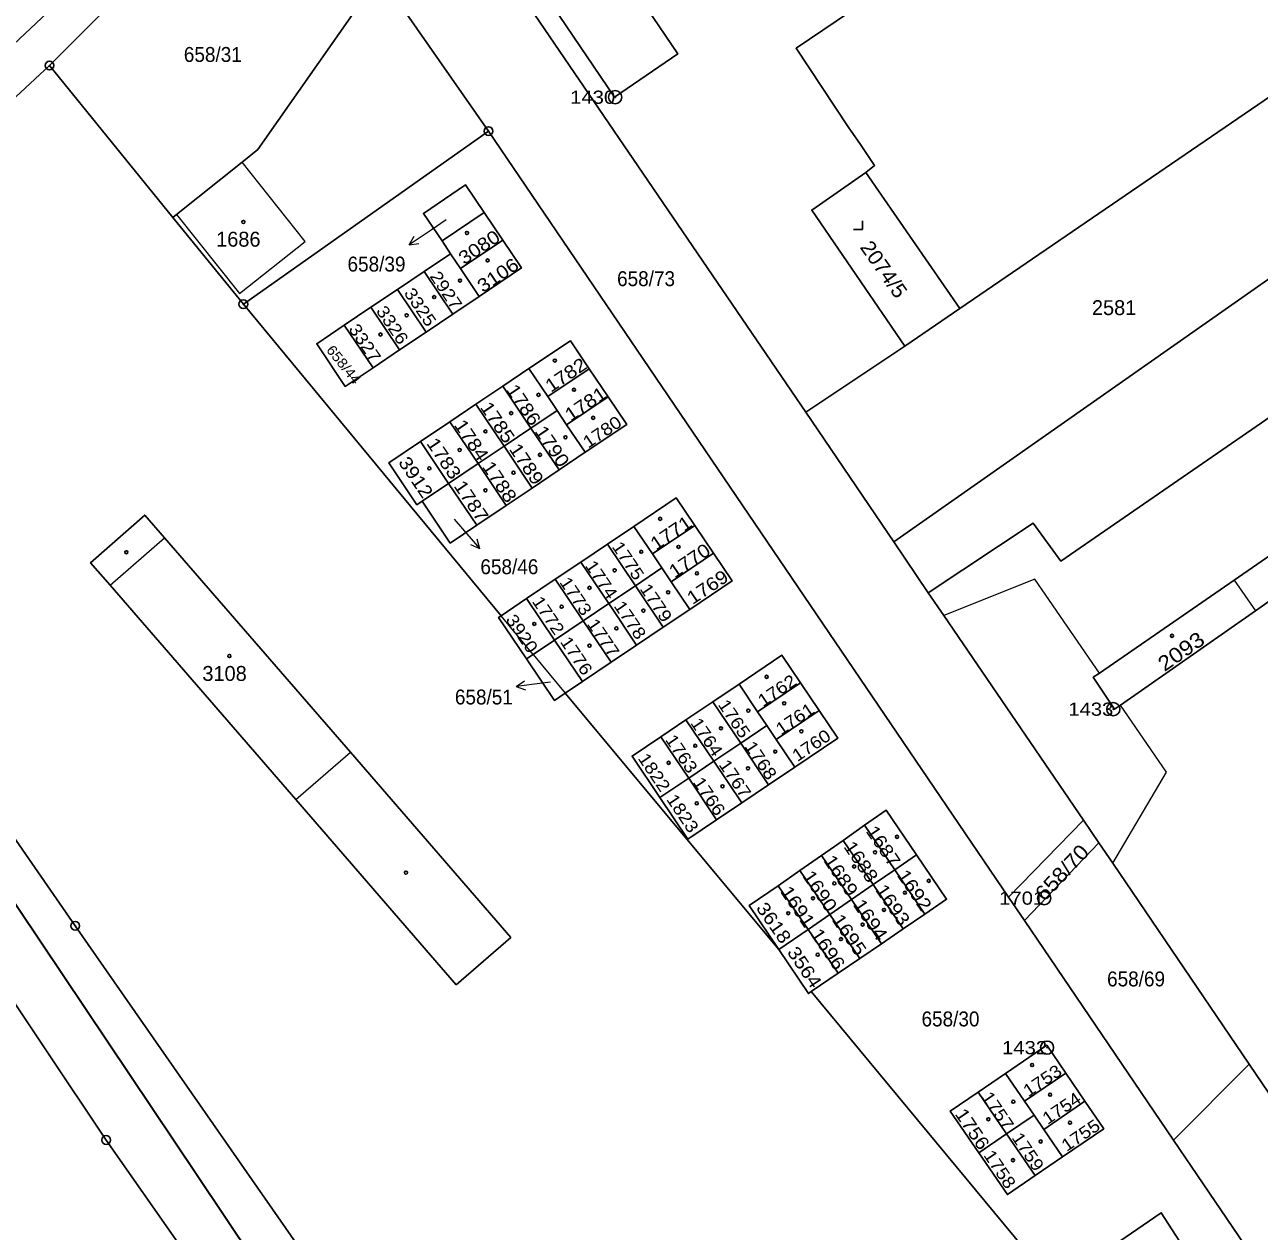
# Model space of a CAD drawing. Extents: x -679733 to -673243, y -1075091 to -1066557.
# Drawn here: x -675900 to -675759.3, y -1071246 to -1071108.5 of the extents above; entities that cross this region are included whole.
import ezdxf
from ezdxf.enums import TextEntityAlignment as Align

# ---------------------------------------------------------------- set-up
doc = ezdxf.new("R2010")
doc.units = 0
doc.header["$LTSCALE"] = 0.68
for name, color, linetype, lineweight in [('1', 7, 'Continuous', 25), ('3', 7, 'Continuous', 25), ('4', 7, 'Continuous', 13), ('5', 7, 'Continuous', 25), ('6', 7, 'Continuous', 35), ('7', 7, 'Continuous', 13), ('8', 7, 'Continuous', 25)]:
    doc.layers.add(name, color=color, linetype=linetype, lineweight=lineweight)
doc.layers.add('2', color=7, linetype='Continuous')

msp = doc.modelspace()

# ---------------------------------------------------------------- linework, layer by layer
at = {"layer": '1'}
for p, q in [((-675920.61, -1071128.97), (-675880.96, -1071091.6)), ((-675883.08, -1071130.45), (-675897.14, -1071113.13)), ((-675847.59, -1071129.89), (-675852.4, -1071133.13)), ((-675850.28, -1071136.28), (-675845.47, -1071133.05)), ((-675854.45, -1071136.62), (-675851.19, -1071141.47)), ((-675857.48, -1071138.66), (-675854.22, -1071143.51)), ((-675860.51, -1071140.69), (-675857.25, -1071145.55)), ((-675863.54, -1071142.73), (-675860.27, -1071147.58)), ((-675857.25, -1071145.55), (-675860.27, -1071147.58)), ((-675810.95, -1071152.66), (-675799.66, -1071145.12)), ((-675842.5, -1071147.68), (-675840.35, -1071150.87)), ((-675845.34, -1071156.52), (-675848.55, -1071151.75)), ((-675842.27, -1071154.46), (-675839.29, -1071152.45)), ((-675848.29, -1071158.51), (-675851.5, -1071153.73)), ((-675839.07, -1071159.23), (-675842.27, -1071154.46)), ((-675842.14, -1071161.3), (-675845.34, -1071156.52)), ((-675845.08, -1071163.28), (-675848.29, -1071158.51)), ((-675851.65, -1071160.77), (-675854.68, -1071162.8)), ((-675851.65, -1071160.77), (-675848.44, -1071165.54)), ((-675830.53, -1071165.66), (-675828.4, -1071168.81)), ((-675836.31, -1071176.42), (-675839.49, -1071171.69)), ((-675830.37, -1071172.43), (-675827.34, -1071170.39)), ((-675827.34, -1071170.39), (-675826.28, -1071171.97)), ((-675827.19, -1071177.16), (-675830.37, -1071172.43)), ((-675830.22, -1071179.19), (-675833.4, -1071174.46)), ((-675833.13, -1071181.15), (-675836.31, -1071176.42)), ((-675839.58, -1071178.62), (-675836.4, -1071183.35)), ((-675836.4, -1071183.35), (-675838.38, -1071184.68)), ((-675818.55, -1071183.64), (-675816.43, -1071186.79)), ((-675811.54, -1071183.5), (-675816.43, -1071186.79)), ((-675814, -1071213.91), (-675838.38, -1071184.68)), ((-675818.36, -1071190.38), (-675821.54, -1071185.65)), ((-675818.36, -1071190.38), (-675815.37, -1071188.37)), ((-675821.43, -1071192.44), (-675818.36, -1071190.38)), ((-675815.18, -1071195.11), (-675818.36, -1071190.38)), ((-675818.25, -1071197.17), (-675821.43, -1071192.44)), ((-675827.57, -1071196.57), (-675824.29, -1071194.37)), ((-675824.29, -1071194.37), (-675821.11, -1071199.1)), ((-675779.28, -1071199.17), (-675787.82, -1071207.93)), ((-675779.28, -1071199.17), (-675777.54, -1071201.72)), ((-675777.54, -1071201.72), (-675786.01, -1071210.59)), ((-675800.8, -1071204.8), (-675797.37, -1071209.85)), ((-675814.09, -1071206.62), (-675810.68, -1071211.61)), ((-675803.27, -1071206.5), (-675799.84, -1071211.54)), ((-675805.74, -1071208.2), (-675802.32, -1071213.23)), ((-675810.68, -1071211.61), (-675808.21, -1071209.91)), ((-675808.21, -1071209.91), (-675804.79, -1071214.92)), ((-675810.68, -1071211.61), (-675814, -1071213.91)), ((-675810.68, -1071211.61), (-675807.27, -1071216.61)), ((-675781.32, -1071227.98), (-675779.12, -1071231.19)), ((-675769.02, -1071235.61), (-675760.4, -1071226.97)), ((-675783.81, -1071234.4), (-675779.12, -1071231.19)), ((-675788.05, -1071234.91), (-675784.93, -1071232.77)), ((-675784.8, -1071239.66), (-675788.05, -1071234.91))]:
    msp.add_line(p, q, dxfattribs=at)
for points in [[(-675839.48, -1071057.52), (-675805.95, -1071107.05), (-675812.04, -1071111.17), (-675806.1, -1071120.13), (-675804.7, -1071122.14), (-675803.11, -1071124.51), (-675804.1, -1071125.34), (-675793.4, -1071140.84), (-675748.85, -1071110.38), (-675759.39, -1071094.9)], [(-675857.25, -1071082.15), (-675857.15, -1071082.58), (-675854.02, -1071086.93), (-675853.27, -1071086.43), (-675832.73, -1071116.72), (-675825.53, -1071111.81), (-675848.11, -1071078.5), (-675850.06, -1071079.82), (-675851.19, -1071078.16), (-675855.08, -1071080.72)], [(-675810.95, -1071152.66), (-675856.97, -1071085.07), (-675858.42, -1071082.92), (-675857.25, -1071082.15)], [(-675897.14, -1071113.13), (-675876.37, -1071092.33), (-675866.12, -1071093.33), (-675870.93, -1071086.31), (-675872.76, -1071083.65)], [(-675800.9, -1071167.42), (-675752.85, -1071133.72), (-675739.43, -1071124.29), (-675748.85, -1071110.38)], [(-675897.14, -1071113.13), (-675917, -1071131.58), (-675918.01, -1071130.85)], [(-675733.36, -1071288.15), (-675748.74, -1071265.5), (-675769.02, -1071235.61), (-675786.01, -1071210.59), (-675787.82, -1071207.93), (-675847.1, -1071120.6)], [(-675711.67, -1071121.23), (-675781.87, -1071169.61), (-675785.03, -1071165.28), (-675797, -1071173.23)], [(-675804.1, -1071125.34), (-675810.27, -1071129.61), (-675799.66, -1071145.12), (-675793.4, -1071140.84)], [(-675852.4, -1071133.13), (-675854.52, -1071129.98), (-675849.71, -1071126.74), (-675847.59, -1071129.89), (-675845.47, -1071133.05)], [(-675918.01, -1071130.85), (-675918.58, -1071131.4), (-675920.58, -1071133.87), (-675931.7, -1071157.01), (-675894.21, -1071211.19), (-675851, -1071273.28), (-675848.04, -1071276.97), (-675830.99, -1071297.72), (-675807.43, -1071322.9)], [(-675860.27, -1071147.58), (-675863.43, -1071149.71), (-675866.69, -1071144.85), (-675863.54, -1071142.73), (-675860.51, -1071140.69), (-675857.48, -1071138.66), (-675854.45, -1071136.62), (-675851.42, -1071134.58), (-675852.4, -1071133.13)], [(-675845.47, -1071133.05), (-675843.35, -1071136.2), (-675848.16, -1071139.44), (-675851.19, -1071141.47)], [(-675848.16, -1071139.44), (-675850.28, -1071136.28), (-675851.42, -1071134.58)], [(-675842.78, -1071180.77), (-675845.96, -1071176.04), (-675845.68, -1071175.85), (-675875.05, -1071140.34)], [(-675851.19, -1071141.47), (-675854.22, -1071143.51), (-675857.25, -1071145.55)], [(-675842.5, -1071147.68), (-675837.77, -1071144.5), (-675835.62, -1071147.69), (-675833.47, -1071150.89)], [(-675848.55, -1071151.75), (-675845.48, -1071149.69), (-675842.5, -1071147.68)], [(-675835.62, -1071147.69), (-675840.35, -1071150.87), (-675839.29, -1071152.45), (-675838.2, -1071154.07)], [(-675848.29, -1071158.51), (-675845.34, -1071156.52), (-675842.27, -1071154.46), (-675845.48, -1071149.69)], [(-675854.68, -1071162.8), (-675855.26, -1071163.19), (-675858.45, -1071158.41), (-675854.86, -1071155.99), (-675851.5, -1071153.73), (-675848.55, -1071151.75)], [(-675833.47, -1071150.89), (-675838.2, -1071154.07), (-675836.08, -1071157.22)], [(-675833.47, -1071150.89), (-675831.35, -1071154.04), (-675836.08, -1071157.22)], [(-675797, -1071173.23), (-675800.9, -1071167.42), (-675810.95, -1071152.66)], [(-675854.86, -1071155.99), (-675851.65, -1071160.77), (-675848.29, -1071158.51)], [(-675836.08, -1071157.22), (-675839.07, -1071159.23), (-675842.14, -1071161.3), (-675845.08, -1071163.28), (-675848.44, -1071165.54)], [(-675939.18, -1071163.09), (-675890.69, -1071235.61), (-675858.57, -1071281.49), (-675854.82, -1071284.95)], [(-675848.44, -1071165.54), (-675851.47, -1071167.57), (-675854.68, -1071162.8)], [(-675830.53, -1071165.66), (-675825.71, -1071162.42), (-675823.59, -1071165.58), (-675821.47, -1071168.73)], [(-675845.68, -1071175.85), (-675842.77, -1071173.89), (-675839.49, -1071171.69), (-675836.58, -1071169.73), (-675833.55, -1071167.7), (-675830.53, -1071165.66)], [(-675823.59, -1071165.58), (-675828.4, -1071168.81), (-675827.34, -1071170.39)], [(-675821.47, -1071168.73), (-675819.35, -1071171.88), (-675824.16, -1071175.12), (-675827.19, -1071177.16), (-675830.22, -1071179.19), (-675833.13, -1071181.15), (-675836.4, -1071183.35)], [(-675833.4, -1071174.46), (-675830.37, -1071172.43), (-675833.55, -1071167.7)], [(-675821.47, -1071168.73), (-675826.28, -1071171.97), (-675824.16, -1071175.12)], [(-675842.77, -1071173.89), (-675839.58, -1071178.62), (-675836.31, -1071176.42), (-675833.4, -1071174.46), (-675836.58, -1071169.73)], [(-675797, -1071173.23), (-675795.2, -1071175.82), (-675779.28, -1071199.17)], [(-675839.58, -1071178.62), (-675842.03, -1071180.27), (-675842.78, -1071180.77)], [(-675838.38, -1071184.68), (-675839.6, -1071185.5), (-675842.78, -1071180.77)], [(-675818.55, -1071183.64), (-675813.66, -1071180.35), (-675811.54, -1071183.5), (-675809.42, -1071186.65)], [(-675824.61, -1071187.71), (-675821.54, -1071185.65), (-675818.55, -1071183.64)], [(-675809.42, -1071186.65), (-675807.3, -1071189.81), (-675812.19, -1071193.1), (-675815.18, -1071195.11), (-675818.25, -1071197.17), (-675821.11, -1071199.1)], [(-675816.43, -1071186.79), (-675815.37, -1071188.37), (-675814.31, -1071189.95)], [(-675809.42, -1071186.65), (-675814.31, -1071189.95), (-675812.19, -1071193.1)], [(-675827.57, -1071196.57), (-675830.75, -1071191.84), (-675827.48, -1071189.64), (-675824.61, -1071187.71)], [(-675827.48, -1071189.64), (-675824.29, -1071194.37), (-675821.43, -1071192.44), (-675824.61, -1071187.71)], [(-675821.11, -1071199.1), (-675824.39, -1071201.3), (-675827.57, -1071196.57)], [(-675804.24, -1071199.74), (-675801.77, -1071198.02), (-675798.33, -1071203.09)], [(-675814, -1071213.91), (-675817.39, -1071208.87), (-675814.09, -1071206.62), (-675811.63, -1071204.9), (-675809.16, -1071203.18), (-675806.7, -1071201.46), (-675804.24, -1071199.74)], [(-675804.24, -1071199.74), (-675800.8, -1071204.8), (-675798.33, -1071203.09)], [(-675806.7, -1071201.46), (-675803.27, -1071206.5), (-675800.8, -1071204.8)], [(-675777.54, -1071201.72), (-675775.95, -1071204.06), (-675760.4, -1071226.97), (-675740.03, -1071257), (-675724.68, -1071279.62)], [(-675798.33, -1071203.09), (-675794.9, -1071208.16), (-675797.37, -1071209.85), (-675799.84, -1071211.54), (-675802.32, -1071213.23), (-675804.79, -1071214.92), (-675807.27, -1071216.61), (-675810.32, -1071218.7)], [(-675809.16, -1071203.18), (-675805.74, -1071208.2), (-675803.27, -1071206.5)], [(-675811.63, -1071204.9), (-675808.21, -1071209.91), (-675805.74, -1071208.2)], [(-675810.32, -1071218.7), (-675810.64, -1071218.91), (-675814, -1071213.91)], [(-675757.05, -1071283), (-675757.52, -1071283.32), (-675760.93, -1071278.3), (-675810.32, -1071218.7)], [(-675788.18, -1071228.02), (-675783.48, -1071224.81), (-675781.32, -1071227.98)], [(-675791.22, -1071237.07), (-675794.47, -1071232.32), (-675791.3, -1071230.15), (-675788.18, -1071228.02)], [(-675788.18, -1071228.02), (-675786.01, -1071231.19), (-675781.32, -1071227.98)], [(-675791.22, -1071237.07), (-675788.05, -1071234.91), (-675791.3, -1071230.15)], [(-675786.01, -1071231.19), (-675784.93, -1071232.77), (-675783.81, -1071234.4), (-675781.68, -1071237.52)], [(-675779.12, -1071231.19), (-675776.99, -1071234.32), (-675781.68, -1071237.52), (-675784.8, -1071239.66)], [(-675784.8, -1071239.66), (-675787.97, -1071241.83), (-675791.22, -1071237.07)], [(-675775.16, -1071247.14), (-675770.43, -1071243.9), (-675768.34, -1071247.14), (-675766.09, -1071250.33)]]:
    msp.add_lwpolyline(points, dxfattribs=at)
for points in [[(-675859.48, -1071102.84), (-675873.4, -1071122.71), (-675875.2, -1071124.16), (-675882.66, -1071130.12), (-675883.08, -1071130.45), (-675875.05, -1071140.34), (-675847.1, -1071120.6)], [(-675850.8, -1071217.91), (-675869.08, -1071196.8), (-675890.24, -1071172.38), (-675892.47, -1071169.8), (-675886.28, -1071164.38), (-675884.02, -1071166.98), (-675862.85, -1071191.4), (-675844.57, -1071212.51)], [(-675777.47, -1071182.38), (-675762.12, -1071171.79), (-675757.43, -1071168.55), (-675755.05, -1071172.01), (-675759.69, -1071175.28), (-675775.06, -1071186.04), (-675775.76, -1071186.51), (-675778.17, -1071182.87)]]:
    msp.add_lwpolyline(points, close=True, dxfattribs=at)
at = {"layer": '3'}
msp.add_lwpolyline([(-675805.491, -1071131.82), (-675804.49, -1071131.82), (-675804.49, -1071130.82)], dxfattribs=at)
at = {"layer": '4'}
for p, q in [((-675868.01, -1071133.18), (-675875.2, -1071124.16)), ((-675882.66, -1071130.12), (-675875.47, -1071139.13)), ((-675875.47, -1071139.13), (-675868.01, -1071133.18)), ((-675890.24, -1071172.38), (-675884.02, -1071166.98)), ((-675784.85, -1071171.68), (-675795.2, -1071175.82)), ((-675777.47, -1071182.38), (-675784.85, -1071171.68)), ((-675762.12, -1071171.79), (-675759.69, -1071175.28)), ((-675842.03, -1071180.27), (-675845.68, -1071175.85)), ((-675842.03, -1071180.27), (-675838.38, -1071184.68)), ((-675769.84, -1071193.69), (-675775.06, -1071186.04)), ((-675869.08, -1071196.8), (-675862.85, -1071191.4)), ((-675775.95, -1071204.06), (-675769.84, -1071193.69))]:
    msp.add_line(p, q, dxfattribs=at)
at = {"layer": '5'}
for centre in [(-675875.0468, -1071130.9592), (-675849.5668, -1071132.2192), (-675847.2068, -1071135.3492), (-675850.3468, -1071137.6392), (-675853.2968, -1071139.5292), (-675856.4368, -1071141.5992), (-675859.4168, -1071143.7892), (-675839.5468, -1071146.7592), (-675841.4068, -1071150.6692), (-675837.3568, -1071150.0892), (-675844.5268, -1071152.7592), (-675835.1768, -1071153.2892), (-675847.4568, -1071154.8392), (-675838.3368, -1071155.5092), (-675850.3968, -1071156.9492), (-675841.2368, -1071157.5092), (-675853.8568, -1071159.0492), (-675844.2568, -1071159.5492), (-675847.4568, -1071161.5492), (-675827.5368, -1071164.7992), (-675888.3768, -1071168.6092), (-675829.6968, -1071168.5592), (-675825.4468, -1071167.9992), (-675832.7268, -1071170.6692), (-675823.3568, -1071171.0192), (-675835.5968, -1071172.6692), (-675826.6268, -1071173.1792), (-675838.7768, -1071174.8192), (-675829.4568, -1071175.2692), (-675841.8868, -1071176.7792), (-675832.5268, -1071177.2892), (-675769.1968, -1071178.1392), (-675835.5968, -1071179.2592), (-675876.6368, -1071180.4392), (-675815.4068, -1071182.8092), (-675813.4068, -1071185.8292), (-675817.4968, -1071186.6692), (-675820.6068, -1071188.6692), (-675811.4468, -1071189.0192), (-675823.5468, -1071190.6692), (-675814.4268, -1071191.3292), (-675826.5768, -1071192.6192), (-675817.5368, -1071193.2392), (-675820.4368, -1071195.2892), (-675823.3668, -1071197.2392), (-675800.5368, -1071201.0492), (-675803.0468, -1071202.8092), (-675856.5168, -1071205.1292), (-675805.4268, -1071204.4292), (-675807.6968, -1071206.3592), (-675796.9268, -1071206.0692), (-675810.1168, -1071208.0492), (-675799.6468, -1071207.4292), (-675812.9468, -1071209.7592), (-675802.0268, -1071209.3792), (-675804.4668, -1071211.0492), (-675806.9368, -1071212.7092), (-675809.5868, -1071214.4892), (-675785.1468, -1071227.0692), (-675783.0968, -1071230.4492), (-675787.2868, -1071231.2492), (-675790.1268, -1071233.2392), (-675780.8368, -1071233.6392), (-675784.1668, -1071235.7792), (-675787.3268, -1071237.9092)]:
    msp.add_circle(centre, 0.175, dxfattribs=at)
at = {"layer": '6'}
for p, q in [((-675880.37, -1071239.53), (-675908.88, -1071197.05)), ((-675864.57, -1071263.24), (-675880.37, -1071239.53))]:
    msp.add_line(p, q, dxfattribs=at)
at = {"layer": '7'}
for p, q in [((-675856.148, -1071133.568), (-675855.038, -1071133.423)), ((-675848.101, -1071168.205), (-675848.38, -1071167.121)), ((-675843.949, -1071183.906), (-675842.894, -1071184.281))]:
    msp.add_line(p, q, dxfattribs=at)
for points in [[(-675851.93, -1071130.73), (-675853.66, -1071131.89), (-675856.148, -1071133.568), (-675855.598, -1071132.593)], [(-675851.03, -1071164.84), (-675850.07, -1071165.94), (-675848.101, -1071168.205), (-675849.136, -1071167.778)], [(-675840.04, -1071183.42), (-675840.97, -1071183.54), (-675843.949, -1071183.906), (-675843.016, -1071183.287)]]:
    msp.add_lwpolyline(points, dxfattribs=at)
at = {"layer": '8'}
for centre, radius in [((-675897.14, -1071113.1299), 0.5), ((-675897.14, -1071113.1299), 0.0303), ((-675832.67, -1071116.7398), 0.75), ((-675832.67, -1071116.7398), 0.03), ((-675847.1, -1071120.5999), 0.5), ((-675847.1, -1071120.5999), 0.0303), ((-675875.05, -1071140.3399), 0.5), ((-675875.05, -1071140.3399), 0.0303), ((-675775.89, -1071186.4998), 0.75), ((-675775.89, -1071186.4998), 0.03), ((-675783.77, -1071208.0398), 0.75), ((-675783.77, -1071208.0398), 0.03), ((-675894.21, -1071211.1899), 0.5), ((-675894.21, -1071211.1899), 0.0303), ((-675783.44, -1071225.0798), 0.75), ((-675783.44, -1071225.0798), 0.03), ((-675890.69, -1071235.6099), 0.5), ((-675890.69, -1071235.6099), 0.0303)]:
    msp.add_circle(centre, radius, dxfattribs=at)

# ---------------------------------------------------------------- texts
at = {"layer": '2', "width": 0.95}
for s, p in [('658/31', (-675878.529, -1071112.72)), ('658/73', (-675829.149, -1071138.279)), ('658/30', (-675794.449, -1071222.66))]:
    msp.add_text(s, height=1.7, dxfattribs=at).set_placement(p, align=Align.CENTER)
at = {"layer": '2'}
for s, p in [('1686', (-675875.62, -1071133.779)), ('2581', (-675775.8, -1071141.58)), ('3108', (-675877.19, -1071183.279))]:
    msp.add_text(s, height=1.7, dxfattribs=at).set_placement(p, align=Align.CENTER)
for s, height, rotation, width, p in [('3080', 1.5, 34, 1.15, (-675847.7504, -1071134.4624)), ('2074/5', 1.7, 305, 1.05, (-675802.7386, -1071136.8415)), ('3106', 1.5, 34, 1.15, (-675845.6204, -1071137.6424)), ('2927', 1.4, 304, 1.15, (-675852.5235, -1071139.1416)), ('3325', 1.4, 304, 1.15, (-675855.4635, -1071141.0516)), ('3326', 1.4, 304, 1.15, (-675858.6435, -1071143.0916)), ('3327', 1.4, 304, 1.15, (-675861.7735, -1071145.1516)), ('658/44', 1.14, 309, 1.1, (-675864.0494, -1071147.5868)), ('1782', 1.5, 34, 1.15, (-675837.8704, -1071149.0124)), ('1786', 1.5, 304, 1.15, (-675843.7124, -1071152.2186)), ('1781', 1.5, 34, 1.15, (-675835.6304, -1071152.3124)), ('1785', 1.5, 304, 1.15, (-675846.6824, -1071154.2186)), ('1780', 1.4, 34, 1.15, (-675833.7574, -1071155.4735)), ('1784', 1.5, 304, 1.15, (-675849.6624, -1071156.2386)), ('1790', 1.5, 304, 1.15, (-675840.4624, -1071156.9486)), ('1783', 1.5, 304, 1.15, (-675852.8024, -1071158.3286)), ('1789', 1.5, 304, 1.15, (-675843.3924, -1071158.9686)), ('3912', 1.5, 304, 1.15, (-675856.0124, -1071160.4786)), ('1788', 1.5, 304, 1.15, (-675846.4624, -1071160.9886)), ('1787', 1.5, 304, 1.15, (-675849.6924, -1071163.1886)), ('1771', 1.5, 34, 1.15, (-675825.8904, -1071167.0224)), ('1775', 1.4, 304, 1.15, (-675831.7635, -1071169.9616)), ('1770', 1.5, 34, 1.15, (-675823.7704, -1071170.1824)), ('1774', 1.4, 304, 1.15, (-675834.8135, -1071172.1216)), ('1773', 1.4, 304, 1.15, (-675837.7335, -1071174.0116)), ('1769', 1.5, 34, 1.15, (-675821.7204, -1071173.2024)), ('1779', 1.4, 304, 1.15, (-675828.5835, -1071174.7616)), ('1772', 1.4, 304, 1.15, (-675840.8635, -1071176.2016)), ('1778', 1.4, 304, 1.15, (-675831.5435, -1071176.7216)), ('3920', 1.4, 304, 1.15, (-675843.8735, -1071178.2716)), ('1777', 1.4, 304, 1.15, (-675834.5935, -1071178.7616)), ('1776', 1.4, 304, 1.15, (-675837.6635, -1071180.8016)), ('2093', 1.7, 35, 1.15, (-675767.6775, -1071180.6086)), ('1762', 1.4, 34, 1.15, (-675813.8274, -1071184.9435)), ('1765', 1.4, 304, 1.15, (-675819.6735, -1071187.9616)), ('1761', 1.4, 34, 1.15, (-675811.7874, -1071188.1835)), ('1764', 1.4, 304, 1.15, (-675822.8035, -1071190.0616)), ('1763', 1.4, 304, 1.15, (-675825.6835, -1071191.9616)), ('1760', 1.4, 34, 1.15, (-675809.9174, -1071191.2035)), ('1768', 1.4, 304, 1.15, (-675816.6435, -1071192.7216)), ('1822', 1.4, 304, 1.15, (-675828.7935, -1071194.0916)), ('1767', 1.4, 304, 1.15, (-675819.5835, -1071194.8116)), ('1766', 1.4, 304, 1.15, (-675822.5235, -1071196.8116)), ('1823', 1.4, 304, 1.15, (-675825.5535, -1071198.7616)), ('1687', 1.5, 304, 1.15, (-675802.7224, -1071202.5286)), ('1688', 1.5, 304, 1.15, (-675805.2624, -1071204.2986)), ('1689', 1.5, 304, 1.15, (-675807.5524, -1071205.8786)), ('1690', 1.5, 304, 1.15, (-675809.9424, -1071207.6386)), ('1692', 1.5, 304, 1.15, (-675799.1724, -1071207.5486)), ('1691', 1.5, 304, 1.15, (-675812.4724, -1071209.4186)), ('1693', 1.5, 304, 1.15, (-675801.6424, -1071209.2186)), ('1694', 1.5, 304, 1.15, (-675804.1924, -1071210.9086)), ('3618', 1.5, 305, 1.15, (-675815.2034, -1071211.2768)), ('1695', 1.5, 304, 1.15, (-675806.6024, -1071212.6186)), ('1696', 1.5, 304, 1.15, (-675809.0324, -1071214.2586)), ('3564', 1.5, 304, 1.15, (-675811.7024, -1071216.3286)), ('1753', 1.4, 34, 1.15, (-675783.5874, -1071229.4135)), ('1757', 1.4, 304, 1.15, (-675789.6335, -1071232.6616)), ('1754', 1.4, 34, 1.15, (-675781.3974, -1071232.5735)), ('1756', 1.5, 304, 1.15, (-675792.5724, -1071234.7686)), ('1755', 1.4, 34, 1.15, (-675779.2274, -1071235.6435)), ('1759', 1.4, 304, 1.15, (-675786.1935, -1071237.3316)), ('1758', 1.4, 304, 1.15, (-675789.4035, -1071239.3316))]:
    msp.add_text(s, height=height, rotation=rotation, dxfattribs=dict(at, width=width)).set_placement(p, align=Align.CENTER)
at = {"layer": '2', "width": 0.95}
for s, p in [('658/39', (-675856.57, -1071136.613)), ('658/51', (-675844.33, -1071185.963))]:
    msp.add_text(s, height=1.7, dxfattribs=at).set_placement(p, align=Align.RIGHT)
for s, p in [('658/46', (-675848.03, -1071171.113)), ('658/69', (-675776.6, -1071218.1))]:
    msp.add_text(s, height=1.7, dxfattribs=at).set_placement(p)
at = {"layer": '2', "width": 1.1}
msp.add_text('658/70', height=1.7, rotation=47, dxfattribs=at).set_placement((-675783.738, -1071208.499))
at = {"layer": '8', "width": 1.15}
for s, p in [('1430', (-675832.669, -1071117.49)), ('1433', (-675775.889, -1071187.25)), ('1701', (-675783.769, -1071208.79)), ('1432', (-675783.439, -1071225.83))]:
    msp.add_text(s, height=1.5, dxfattribs=at).set_placement(p, align=Align.RIGHT)

doc.saveas('drawing.dxf')
